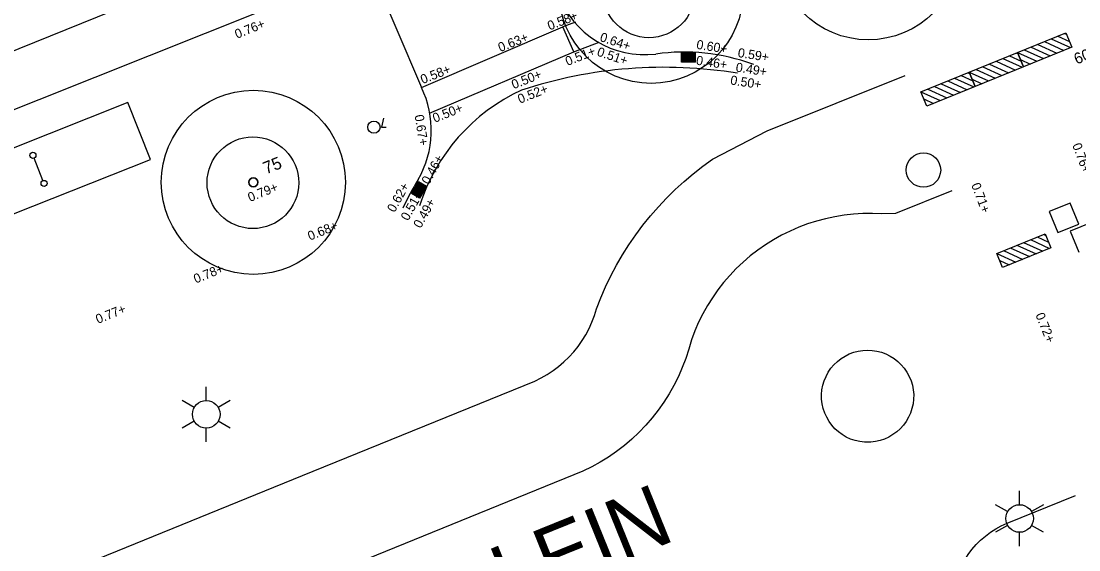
# Model space of a CAD drawing. Extents: x 122462 to 123306, y 485548 to 486417.
# Drawn here: x 122895.16 to 122929.62, y 485781.02 to 485798.26 of the extents above; entities that cross this region are included whole.
import ezdxf

# ---------------------------------------------------------------- set-up
doc = ezdxf.new("R2010")
doc.units = 0
for name, color, linetype in [('B-WE-AL-T25', 7, 'Continuous'), ('B-WE-GR-BOOM-S', 7, 'Continuous'), ('B-WE-GR-BOOM_BOOMDIAMETER', 7, 'Continuous'), ('B-WE-IE-MEUBILAIR_FIETSENREK-S', 7, 'Continuous'), ('B-WE-IE-MEUBILAIR_WEGMEUBILAIR_FIETSNIETJE-S', 7, 'Continuous'), ('B-WE-KL-ET_LS_OV_LICHTMAST-S', 7, 'Continuous'), ('B-WE-OG-HOOGTEPUNT-S', 7, 'Continuous'), ('B-WE-RI-HWA_KOLK-S', 7, 'Continuous'), ('B-WE-RI-HWA_RIOOLPUT-S', 7, 'Continuous'), ('B-WE-VH-KANTOPSLUITING_ELEMENT_INRIT-S', 7, 'Continuous'), ('B-WE-VH-KANTOPSLUITING_TROTTOIRBAND_130 150-G', 7, 'Continuous'), ('B-WE-VH-KANTOPSLUITING_TROTTOIRBAND_280 300-G', 7, 'Continuous'), ('B-WE-VH-KANTOPSLUITING_TROTTOIRBAND_NATUURSTEEN_150-G', 7, 'Continuous'), ('B-WE-VH-KANTOPSLUITING_TROTTOIRBAND_NATUURSTEEN_300-G', 7, 'Continuous'), ('B-WE-VH-KANTVERHARDING_EIND_VERHARDING-G', 7, 'Continuous'), ('B-WE-VH-MATERIAALGRENS-G', 7, 'Continuous'), ('B-WE-VW-MARKERING_LANGS_STREEP_DOORGETROKKEN_010-G', 7, 'Continuous'), ('Level 17', 7, 'Continuous'), ('Level 50', 7, 'Continuous'), ('Level 53', 7, 'Continuous'), ('Level 59', 7, 'Continuous')]:
    doc.layers.add(name, color=color, linetype=linetype)

msp = doc.modelspace()

# ---------------------------------------------------------------- linework, layer by layer
at = {"layer": 'B-WE-GR-BOOM-S'}
for centre, radius in [((122922.76, 485800.646), 3), ((122915.685, 485799.227), 3), ((122902.725, 485793.001), 3), ((122902.725, 485793.001), 0.15)]:
    msp.add_circle(centre, radius, dxfattribs=at)
for start, end in [(0, 180), (180, 0)]:
    msp.add_arc((122902.725, 485793.001), 0.15, start, end, dxfattribs=at)
at = {"layer": 'B-WE-IE-MEUBILAIR_FIETSENREK-S'}
for p, q in [((122927.627, 485797.232), (122929.201, 485797.873)), ((122928.502, 485797.588), (122929.128, 485797.303)), ((122928.722, 485797.677), (122929.348, 485797.392)), ((122928.941, 485797.766), (122929.314, 485797.597)), ((122929.159, 485797.856), (122929.219, 485797.828)), ((122929.201, 485797.873), (122929.39, 485797.41)), ((122926.052, 485796.591), (122927.627, 485797.232)), ((122927.627, 485797.232), (122927.815, 485796.768)), ((122927.627, 485797.232), (122928.253, 485796.947)), ((122927.815, 485796.768), (122927.627, 485797.232)), ((122929.39, 485797.41), (122927.815, 485796.768)), ((122927.845, 485797.321), (122928.471, 485797.036)), ((122928.065, 485797.41), (122928.691, 485797.125)), ((122928.284, 485797.499), (122928.91, 485797.214)), ((122926.928, 485796.947), (122927.554, 485796.662)), ((122927.147, 485797.036), (122927.773, 485796.751)), ((122927.366, 485797.125), (122927.739, 485796.956)), ((122927.585, 485797.214), (122927.645, 485797.187)), ((122927.721, 485797), (122928.034, 485796.858)), ((122924.478, 485795.95), (122926.052, 485796.591)), ((122926.01, 485796.573), (122926.07, 485796.546)), ((122926.052, 485796.591), (122926.241, 485796.127)), ((122926.052, 485796.591), (122926.678, 485796.306)), ((122926.241, 485796.127), (122926.052, 485796.591)), ((122927.815, 485796.768), (122926.241, 485796.127)), ((122926.271, 485796.68), (122926.897, 485796.395)), ((122926.491, 485796.769), (122927.116, 485796.484)), ((122926.709, 485796.858), (122927.335, 485796.573)), ((122925.135, 485796.217), (122925.761, 485795.932)), ((122925.353, 485796.306), (122925.979, 485796.021)), ((122925.573, 485796.395), (122926.199, 485796.11)), ((122925.792, 485796.484), (122926.165, 485796.315)), ((122926.147, 485796.359), (122926.459, 485796.217)), ((122924.478, 485795.95), (122925.104, 485795.665)), ((122924.666, 485795.486), (122924.478, 485795.95)), ((122926.241, 485796.127), (122924.666, 485795.486)), ((122924.696, 485796.039), (122925.322, 485795.754)), ((122924.916, 485796.128), (122925.542, 485795.843)), ((122924.572, 485795.718), (122924.885, 485795.575)), ((122926.948, 485790.686), (122928.522, 485791.327)), ((122927.823, 485791.042), (122928.449, 485790.757)), ((122928.043, 485791.132), (122928.669, 485790.847)), ((122928.262, 485791.221), (122928.635, 485791.051)), ((122928.48, 485791.31), (122928.54, 485791.282)), ((122928.522, 485791.327), (122928.711, 485790.864)), ((122926.948, 485790.686), (122927.574, 485790.401)), ((122927.136, 485790.223), (122926.948, 485790.686)), ((122928.711, 485790.864), (122927.136, 485790.223)), ((122927.167, 485790.775), (122927.792, 485790.49)), ((122927.386, 485790.864), (122928.012, 485790.579)), ((122927.605, 485790.953), (122928.231, 485790.668)), ((122927.042, 485790.454), (122927.355, 485790.312))]:
    msp.add_line(p, q, dxfattribs=at)
at = {"layer": 'B-WE-IE-MEUBILAIR_WEGMEUBILAIR_FIETSNIETJE-S'}
msp.add_line((122895.869, 485793.057), (122895.579, 485793.787), dxfattribs=at)
for centre in [(122895.542, 485793.88), (122895.906, 485792.964)]:
    msp.add_circle(centre, 0.1, dxfattribs=at)
at = {"layer": 'B-WE-KL-ET_LS_OV_LICHTMAST-S'}
msp.add_lwpolyline([(122906.961, 485795.096), (122906.899, 485794.803), (122907.049, 485794.803)], dxfattribs=at)
msp.add_circle((122906.655, 485794.799), 0.2, dxfattribs=at)
at = {"layer": 'B-WE-RI-HWA_KOLK-S'}
for p, q in [((122916.676, 485796.921), (122916.676, 485797.221)), ((122916.676, 485797.221), (122917.126, 485797.221)), ((122917.126, 485796.921), (122916.676, 485796.921)), ((122916.691, 485796.936), (122916.691, 485797.206)), ((122916.691, 485797.206), (122917.111, 485797.206)), ((122917.111, 485796.936), (122916.691, 485796.936)), ((122917.111, 485796.936), (122917.111, 485797.206)), ((122917.126, 485796.921), (122917.126, 485797.221)), ((122907.878, 485792.633), (122908.106, 485793.021)), ((122907.898, 485792.638), (122908.112, 485793)), ((122908.365, 485792.868), (122908.106, 485793.021)), ((122908.344, 485792.863), (122908.112, 485793)), ((122908.344, 485792.863), (122908.131, 485792.501)), ((122908.365, 485792.868), (122908.136, 485792.481)), ((122908.136, 485792.481), (122907.878, 485792.633)), ((122908.131, 485792.501), (122907.898, 485792.638))]:
    msp.add_line(p, q, dxfattribs=at)
for points in [[(122916.71, 485797.163), (122916.71, 485796.978)], [(122916.732, 485797.173), (122916.72, 485797.173)], [(122916.72, 485796.968), (122916.732, 485796.968)], [(122916.742, 485796.978), (122916.742, 485797.163)], [(122916.76, 485797.163), (122916.76, 485796.978)], [(122916.782, 485797.173), (122916.77, 485797.173)], [(122916.77, 485796.968), (122916.782, 485796.968)], [(122916.792, 485796.978), (122916.792, 485797.163)], [(122916.81, 485797.163), (122916.81, 485796.978)], [(122916.832, 485797.173), (122916.82, 485797.173)], [(122916.82, 485796.968), (122916.832, 485796.968)], [(122916.842, 485796.978), (122916.842, 485797.163)], [(122916.86, 485797.163), (122916.86, 485796.978)], [(122916.882, 485797.173), (122916.87, 485797.173)], [(122916.87, 485796.968), (122916.882, 485796.968)], [(122916.892, 485796.978), (122916.892, 485797.163)], [(122916.91, 485797.163), (122916.91, 485796.978)], [(122916.932, 485797.173), (122916.92, 485797.173)], [(122916.92, 485796.968), (122916.932, 485796.968)], [(122916.942, 485796.978), (122916.942, 485797.163)], [(122916.96, 485797.163), (122916.96, 485796.978)], [(122916.982, 485797.173), (122916.97, 485797.173)], [(122916.97, 485796.968), (122916.982, 485796.968)], [(122916.992, 485796.978), (122916.992, 485797.163)], [(122917.01, 485797.163), (122917.01, 485796.978)], [(122917.032, 485797.173), (122917.02, 485797.173)], [(122917.02, 485796.968), (122917.032, 485796.968)], [(122917.042, 485796.978), (122917.042, 485797.163)], [(122917.06, 485797.163), (122917.06, 485796.978)], [(122917.082, 485797.173), (122917.07, 485797.173)], [(122917.07, 485796.968), (122917.082, 485796.968)], [(122917.092, 485796.978), (122917.092, 485797.163)], [(122908.171, 485792.653), (122908.012, 485792.747)], [(122908.024, 485792.786), (122908.018, 485792.776)], [(122908.021, 485792.762), (122908.18, 485792.669)], [(122908.196, 485792.696), (122908.037, 485792.79)], [(122908.049, 485792.829), (122908.043, 485792.819)], [(122908.047, 485792.805), (122908.205, 485792.712)], [(122908.222, 485792.739), (122908.063, 485792.833)], [(122908.075, 485792.872), (122908.068, 485792.862)], [(122908.072, 485792.848), (122908.231, 485792.755)], [(122908.247, 485792.782), (122908.088, 485792.876)], [(122908.1, 485792.915), (122908.094, 485792.905)], [(122908.097, 485792.891), (122908.256, 485792.798)], [(122908.272, 485792.825), (122908.114, 485792.919)], [(122908.125, 485792.959), (122908.119, 485792.948)], [(122908.123, 485792.935), (122908.282, 485792.841)], [(122908.298, 485792.869), (122908.139, 485792.962)], [(122908.244, 485792.758), (122908.251, 485792.769)], [(122908.27, 485792.801), (122908.276, 485792.812)], [(122908.295, 485792.845), (122908.301, 485792.855)], [(122907.948, 485792.657), (122907.942, 485792.647)], [(122907.945, 485792.633), (122908.104, 485792.539)], [(122908.12, 485792.567), (122907.961, 485792.661)], [(122907.973, 485792.7), (122907.967, 485792.69)], [(122907.97, 485792.676), (122908.129, 485792.582)], [(122908.145, 485792.61), (122907.987, 485792.704)], [(122907.998, 485792.743), (122907.992, 485792.733)], [(122907.996, 485792.719), (122908.155, 485792.626)], [(122908.118, 485792.543), (122908.124, 485792.553)], [(122908.143, 485792.586), (122908.149, 485792.596)], [(122908.168, 485792.629), (122908.174, 485792.639)], [(122908.194, 485792.672), (122908.2, 485792.683)], [(122908.219, 485792.715), (122908.225, 485792.726)]]:
    msp.add_lwpolyline(points, dxfattribs=at)
for centre, start, end in [((122916.72, 485797.163), 90, 180), ((122916.72, 485796.978), 180, 270), ((122916.732, 485797.163), 360, 90), ((122916.732, 485796.978), 270, 0), ((122916.77, 485797.163), 90, 180), ((122916.77, 485796.978), 180, 270), ((122916.782, 485797.163), 360, 90), ((122916.782, 485796.978), 270, 0), ((122916.82, 485797.163), 90, 180), ((122916.82, 485796.978), 180, 270), ((122916.832, 485797.163), 360, 90), ((122916.832, 485796.978), 270, 0), ((122916.87, 485797.163), 90, 180), ((122916.87, 485796.978), 180, 270), ((122916.882, 485797.163), 360, 90), ((122916.882, 485796.978), 270, 0), ((122916.92, 485797.163), 90, 180), ((122916.92, 485796.978), 180, 270), ((122916.932, 485797.163), 360, 90), ((122916.932, 485796.978), 270, 0), ((122916.97, 485797.163), 90, 180), ((122916.97, 485796.978), 180, 270), ((122916.982, 485797.163), 360, 90), ((122916.982, 485796.978), 270, 0), ((122917.02, 485797.163), 90, 180), ((122917.02, 485796.978), 180, 270), ((122917.032, 485797.163), 360, 90), ((122917.032, 485796.978), 270, 0), ((122917.07, 485797.163), 90, 180), ((122917.07, 485796.978), 180, 270), ((122917.082, 485797.163), 360, 90), ((122917.082, 485796.978), 270, 0), ((122908.007, 485792.738), 59.4946, 149.4946), ((122908.026, 485792.771), 149.4946, 239.4946), ((122908.032, 485792.781), 59.4946, 149.4946), ((122908.052, 485792.814), 149.4946, 239.4946), ((122908.058, 485792.824), 59.4946, 149.4946), ((122908.077, 485792.857), 149.4946, 239.4946), ((122908.083, 485792.867), 59.4946, 149.4946), ((122908.102, 485792.9), 149.4946, 239.4946), ((122908.109, 485792.91), 59.4946, 149.4946), ((122908.128, 485792.943), 149.4946, 239.4946), ((122908.134, 485792.953), 59.4946, 149.4946), ((122908.236, 485792.763), 239.4946, 329.4946), ((122908.242, 485792.774), 329.4946, 59.4946), ((122908.261, 485792.807), 239.4946, 329.4946), ((122908.267, 485792.817), 329.4946, 59.4946), ((122908.287, 485792.85), 239.4946, 329.4946), ((122908.293, 485792.86), 329.4946, 59.4946), ((122907.95, 485792.642), 149.4946, 239.4946), ((122907.956, 485792.652), 59.4946, 149.4946), ((122907.976, 485792.685), 149.4946, 239.4946), ((122907.982, 485792.695), 59.4946, 149.4946), ((122908.001, 485792.728), 149.4946, 239.4946), ((122908.109, 485792.548), 239.4946, 329.4946), ((122908.115, 485792.558), 329.4946, 59.4946), ((122908.134, 485792.591), 239.4946, 329.4946), ((122908.14, 485792.601), 329.4946, 59.4946), ((122908.16, 485792.634), 239.4946, 329.4946), ((122908.166, 485792.645), 329.4946, 59.4946), ((122908.185, 485792.677), 239.4946, 329.4946), ((122908.191, 485792.688), 329.4946, 59.4946), ((122908.21, 485792.72), 239.4946, 329.4946), ((122908.217, 485792.731), 329.4946, 59.4946)]:
    msp.add_arc(centre, 0.01, start, end, dxfattribs=at)
at = {"layer": 'B-WE-RI-HWA_RIOOLPUT-S'}
for p, q in [((122929.341, 485792.325), (122928.655, 485792.046)), ((122929.62, 485791.639), (122929.341, 485792.325)), ((122928.655, 485792.046), (122928.934, 485791.36)), ((122928.934, 485791.36), (122929.62, 485791.639)), ((122930.03, 485791.687), (122929.344, 485791.408)), ((122929.344, 485791.408), (122929.623, 485790.721))]:
    msp.add_line(p, q, dxfattribs=at)
at = {"layer": 'B-WE-VH-KANTOPSLUITING_ELEMENT_INRIT-S'}
for points in [[(122908.2, 485796.094), (122912.81, 485798.071)], [(122908.465, 485795.26), (122913.167, 485797.26), (122912.81, 485798.071)]]:
    msp.add_lwpolyline(points, dxfattribs=at)
at = {"layer": 'B-WE-VH-KANTOPSLUITING_TROTTOIRBAND_130 150-G'}
msp.add_lwpolyline([(122875.333, 485787.496), (122876.312, 485787.868), (122893.962, 485794.992), (122906.533, 485800.012)], dxfattribs=at)
at = {"layer": 'B-WE-VH-KANTOPSLUITING_TROTTOIRBAND_280 300-G'}
msp.add_lwpolyline([(122919.036, 485796.841), (122918.994, 485796.854)], dxfattribs=at)
msp.add_arc((122915.256, 485788.698), 8.404, 148.4352, 155.6862, dxfattribs=at)
at = {"layer": 'B-WE-VH-KANTOPSLUITING_TROTTOIRBAND_NATUURSTEEN_150-G'}
for points in [[(122905.454, 485801.56), (122875.291, 485789.351), (122874.354, 485788.962)], [(122875.333, 485787.496), (122876.312, 485787.868), (122893.962, 485794.992), (122906.533, 485800.012)]]:
    msp.add_lwpolyline(points, dxfattribs=at)
at = {"layer": 'B-WE-VH-KANTOPSLUITING_TROTTOIRBAND_NATUURSTEEN_300-G'}
msp.add_lwpolyline([(122906.533, 485800.012), (122908.2, 485796.094)], dxfattribs=at)
for centre, radius, start, end in [((122915.472, 485800.149), 2.988, 199.723, 277.0921), ((122916.752, 485790.658), 6.589, 70.1045, 97.9456), ((122905.332, 485794.694), 3.191, 329.9705, 26.0164), ((122915.256, 485788.698), 8.404, 148.4352, 155.6862)]:
    msp.add_arc(centre, radius, start, end, dxfattribs=at)
at = {"layer": 'B-WE-VH-KANTVERHARDING_EIND_VERHARDING-G'}
for centre, radius in [((122915.615, 485799.211), 1.495), ((122902.711, 485792.987), 1.494)]:
    msp.add_circle(centre, radius, dxfattribs=at)
at = {"layer": 'B-WE-VH-MATERIAALGRENS-G'}
for points in [[(122913.217, 485798.226), (122912.81, 485798.071)], [(122913.167, 485797.26), (122913.991, 485797.574)]]:
    msp.add_lwpolyline(points, dxfattribs=at)
for centre, radius, start, end in [((122916.111, 485781.869), 14.881, 80.75, 108.2005), ((122914.055, 485790.377), 6.197, 114.7247, 162.5818)]:
    msp.add_arc(centre, radius, start, end, dxfattribs=at)
at = {"layer": 'B-WE-VW-MARKERING_LANGS_STREEP_DOORGETROKKEN_010-G'}
msp.add_lwpolyline([(122898.633, 485795.602), (122892.215, 485793.054), (122892.952, 485791.201), (122899.37, 485793.749), (122898.633, 485795.602)], dxfattribs=at)
at = {"layer": 'Level 17'}
for points in [[(122913.162, 485787.474), (122913.304, 485787.652), (122913.435, 485787.839), (122913.554, 485788.033), (122913.661, 485788.235), (122913.754, 485788.443), (122913.835, 485788.656), (122913.902, 485788.874), (122914.045, 485789.239), (122914.202, 485789.598), (122914.372, 485789.951), (122914.556, 485790.297), (122914.753, 485790.636), (122914.963, 485790.967), (122915.185, 485791.29), (122915.419, 485791.604), (122915.665, 485791.909), (122915.923, 485792.205), (122916.191, 485792.49), (122916.47, 485792.765), (122916.76, 485793.029), (122917.059, 485793.282), (122917.368, 485793.524), (122917.686, 485793.753), (122919.461, 485794.679), (122923.963, 485796.486)], [(122925.487, 485792.726), (122923.651, 485791.98), (122923.2, 485791.971), (122922.893, 485791.983), (122922.586, 485791.98), (122922.28, 485791.962), (122921.974, 485791.929), (122921.671, 485791.88), (122921.371, 485791.816), (122921.074, 485791.737), (122920.781, 485791.643), (122920.494, 485791.535), (122920.212, 485791.413), (122919.937, 485791.277), (122919.669, 485791.127), (122919.409, 485790.964), (122919.157, 485790.788), (122918.914, 485790.6), (122918.681, 485790.4), (122918.458, 485790.189), (122918.247, 485789.967), (122918.046, 485789.734), (122917.857, 485789.492), (122917.681, 485789.24), (122917.518, 485788.98), (122917.367, 485788.713), (122917.231, 485788.438), (122917.108, 485788.156), (122916.999, 485787.869), (122916.915, 485787.561), (122916.816, 485787.257), (122916.701, 485786.959), (122916.572, 485786.667), (122916.429, 485786.381), (122916.272, 485786.104), (122916.101, 485785.834), (122915.916, 485785.573), (122915.719, 485785.321), (122915.51, 485785.08), (122915.289, 485784.85), (122915.057, 485784.63), (122914.814, 485784.423), (122914.561, 485784.228), (122914.299, 485784.046), (122914.028, 485783.877), (122913.748, 485783.721), (122913.462, 485783.58), (122905.513, 485780.351)], [(122870.514, 485769.768), (122870.62, 485769.769), (122870.726, 485769.782), (122870.83, 485769.806), (122870.931, 485769.841), (122871.027, 485769.886), (122904.324, 485783.439), (122911.897, 485786.521), (122912.102, 485786.622), (122912.299, 485786.735), (122912.49, 485786.861), (122912.672, 485786.998), (122912.845, 485787.146), (122913.009, 485787.305), (122913.162, 485787.474)], [(122922.845, 485784.531), (122922.633, 485784.531), (122922.481, 485784.55), (122922.331, 485784.584), (122922.185, 485784.633), (122922.045, 485784.697), (122921.913, 485784.775), (122921.789, 485784.866), (122921.675, 485784.969), (122921.573, 485785.083), (122921.482, 485785.207), (122921.405, 485785.34), (122921.341, 485785.48), (122921.293, 485785.626), (122921.259, 485785.776), (122921.241, 485785.928), (122921.238, 485786.082), (122921.252, 485786.235), (122921.281, 485786.386), (122921.325, 485786.533), (122921.384, 485786.675), (122921.457, 485786.81), (122921.543, 485786.937), (122921.642, 485787.054), (122921.753, 485787.161), (122921.874, 485787.256), (122922.004, 485787.338), (122922.141, 485787.406), (122922.285, 485787.46), (122922.434, 485787.499), (122922.586, 485787.522), (122922.739, 485787.53), (122922.892, 485787.522), (122923.044, 485787.499), (122923.193, 485787.46), (122923.337, 485787.406), (122923.474, 485787.338), (122923.604, 485787.256), (122923.725, 485787.161), (122923.836, 485787.054), (122923.935, 485786.937), (122924.021, 485786.81), (122924.094, 485786.675), (122924.153, 485786.533), (122924.197, 485786.386), (122924.226, 485786.235), (122924.24, 485786.082), (122924.237, 485785.928), (122924.219, 485785.776), (122924.185, 485785.626), (122924.137, 485785.48), (122924.073, 485785.34), (122923.996, 485785.207), (122923.905, 485785.083), (122923.803, 485784.969), (122923.689, 485784.866), (122923.565, 485784.775), (122923.433, 485784.697), (122923.293, 485784.633), (122923.147, 485784.584), (122922.997, 485784.55), (122922.845, 485784.531)], [(122925.713, 485778.108), (122925.641, 485778.302), (122925.584, 485778.5), (122925.541, 485778.702), (122925.512, 485778.907), (122925.498, 485779.113), (122925.498, 485779.32), (122925.513, 485779.526), (122925.543, 485779.73), (122925.587, 485779.932), (122925.646, 485780.13), (122925.718, 485780.324), (122925.804, 485780.512), (122925.903, 485780.693), (122926.015, 485780.867), (122926.139, 485781.033), (122926.274, 485781.189), (122926.42, 485781.335), (122926.576, 485781.47), (122926.741, 485781.594), (122926.915, 485781.706), (122927.096, 485781.806), (122927.284, 485781.892), (122929.513, 485782.79)]]:
    msp.add_lwpolyline(points, dxfattribs=at)
at = {"layer": 'Level 50'}
for p, q in [((122901.189, 485785.888), (122901.189, 485786.338)), ((122900.799, 485785.663), (122900.409, 485785.888)), ((122901.968, 485785.888), (122901.578, 485785.663)), ((122900.799, 485785.213), (122900.409, 485784.988)), ((122901.968, 485784.988), (122901.578, 485785.213)), ((122901.189, 485784.538), (122901.189, 485784.988)), ((122927.691, 485782.491), (122927.691, 485782.941)), ((122927.301, 485782.266), (122926.911, 485782.491)), ((122928.47, 485782.491), (122928.08, 485782.266)), ((122927.301, 485781.816), (122926.911, 485781.591)), ((122928.47, 485781.591), (122928.08, 485781.816)), ((122927.691, 485781.141), (122927.691, 485781.591))]:
    msp.add_line(p, q, dxfattribs=at)
for centre in [(122901.189, 485785.438), (122927.691, 485782.041)]:
    msp.add_circle(centre, 0.45, dxfattribs=at)
at = {"layer": 'Level 53'}
msp.add_circle((122924.56, 485793.399), 0.56, dxfattribs=at)

# ---------------------------------------------------------------- texts
at = {"layer": 'B-WE-AL-T25'}
msp.add_text('60x', height=0.36, rotation=21.9278, dxfattribs=at).set_placement((122929.55, 485796.839))
at = {"layer": 'B-WE-GR-BOOM_BOOMDIAMETER'}
msp.add_text('75', height=0.4, rotation=21.9803, dxfattribs=at).set_placement((122903.14, 485793.259))
at = {"layer": 'B-WE-OG-HOOGTEPUNT-S'}
for s, rotation, p in [('0.58+', 21.6934, (122912.38, 485797.95)), ('0.76+', 22.0365, (122902.192, 485797.678)), ('0.63+', 21.6934, (122910.771, 485797.245)), ('0.64+', 341.4714, (122913.991, 485797.614)), ('0.60+', 351.2578, (122917.146, 485797.354)), ('0.51+', 21.6934, (122912.961, 485796.792)), ('0.51+', 341.4714, (122913.899, 485797.136)), ('0.59+', 351.2578, (122918.495, 485797.088)), ('0.46+', 351.2578, (122917.135, 485796.84)), ('0.49+', 351.2578, (122918.429, 485796.613)), ('0.58+', 21.6934, (122908.242, 485796.201)), ('0.50+', 21.6934, (122911.208, 485796.035)), ('0.50+', 351.2578, (122918.251, 485796.195)), ('0.52+', 21.6934, (122911.411, 485795.561)), ('0.50+', 21.6934, (122908.638, 485794.94)), ('0.67+', 278.9659, (122907.976, 485795.183)), ('0.76+', 290.7365, (122929.402, 485794.216)), ('0.46+', 60.8639, (122908.444, 485792.906)), ('0.79+', 21.9278, (122902.617, 485792.357)), ('0.62+', 60.8639, (122907.325, 485791.997)), ('0.71+', 290.7365, (122926.11, 485792.918)), ('0.51+', 60.8639, (122907.768, 485791.725)), ('0.49+', 60.8639, (122908.178, 485791.481)), ('0.68+', 21.9278, (122904.569, 485791.096)), ('0.78+', 21.9278, (122900.849, 485789.7)), ('0.77+', 21.9278, (122897.66, 485788.385)), ('0.72+', 292.0365, (122928.2, 485788.679))]:
    msp.add_text(s, height=0.3, rotation=rotation, dxfattribs=at).set_placement(p)
at = {"layer": 'Level 59'}
msp.add_text("'S-GRAVESANDEPLEIN", height=2, rotation=22.0355, dxfattribs=at).set_placement((122889.186, 485770.287))

doc.saveas('drawing.dxf')
